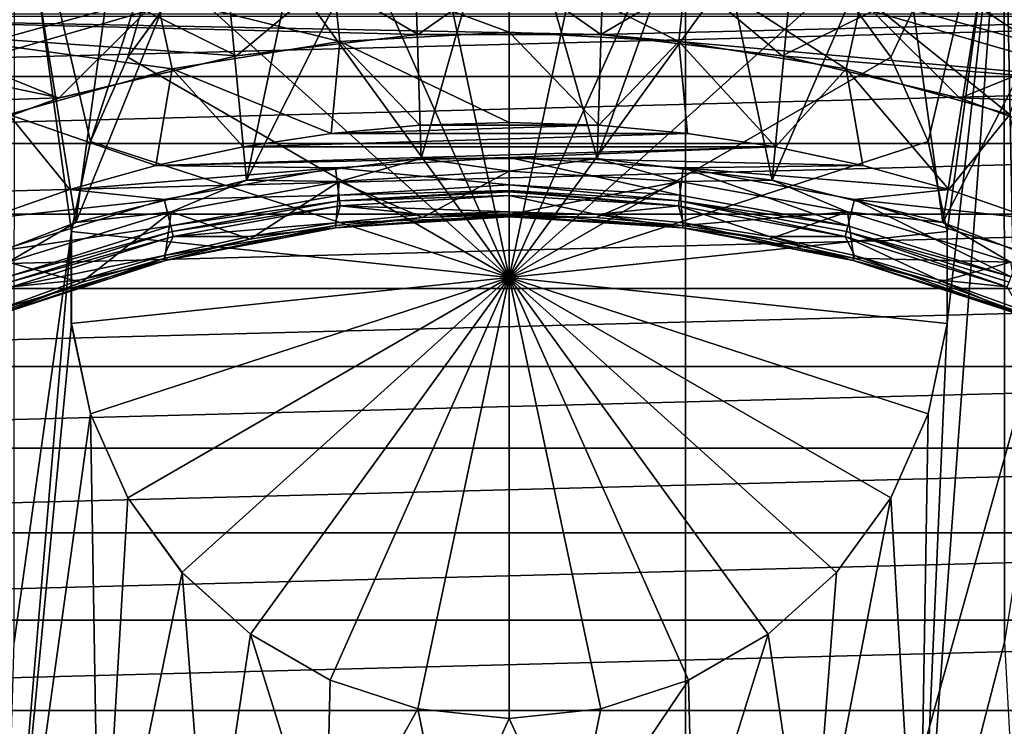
# Model space of a CAD drawing. Header units: millimetres. Extents: x -108 to 102, y -42 to 80.
# Tile 523 of 539: x 48.94 to 60.12, y 44.42 to 52.44. Entities that reach past the tile are written whole.
import ezdxf

# ---------------------------------------------------------------- set-up
doc = ezdxf.new("R2010")
doc.units = ezdxf.units.MM
doc.header["$LTSCALE"] = 81.481481
for name, color, linetype in [('21', 7, 'CONTINUOUS'), ('2692', 7, 'CONTINUOUS'), ('2693', 7, 'CONTINUOUS'), ('2694', 7, 'CONTINUOUS'), ('2698', 7, 'CONTINUOUS'), ('2699', 7, 'CONTINUOUS'), ('2700', 7, 'CONTINUOUS'), ('2701', 7, 'CONTINUOUS'), ('2702', 7, 'CONTINUOUS'), ('2703', 7, 'CONTINUOUS'), ('2704', 7, 'CONTINUOUS'), ('2705', 7, 'CONTINUOUS'), ('2706', 7, 'CONTINUOUS'), ('2707', 7, 'CONTINUOUS'), ('2708', 7, 'CONTINUOUS'), ('2709', 7, 'CONTINUOUS'), ('2711', 7, 'CONTINUOUS'), ('2712', 7, 'CONTINUOUS'), ('2713', 7, 'CONTINUOUS'), ('2714', 7, 'CONTINUOUS'), ('2715', 7, 'CONTINUOUS'), ('2716', 7, 'CONTINUOUS'), ('2718', 7, 'CONTINUOUS'), ('2720', 7, 'CONTINUOUS'), ('2721', 7, 'CONTINUOUS'), ('2773', 7, 'CONTINUOUS'), ('2779', 7, 'CONTINUOUS'), ('2780', 7, 'CONTINUOUS'), ('2782', 7, 'CONTINUOUS'), ('2784', 7, 'CONTINUOUS'), ('35', 7, 'CONTINUOUS'), ('36', 7, 'CONTINUOUS'), ('37', 7, 'CONTINUOUS'), ('38', 7, 'CONTINUOUS'), ('5', 7, 'CONTINUOUS')]:
    doc.layers.add(name, color=color, linetype=linetype)

msp = doc.modelspace()

# ---------------------------------------------------------------- linework, layer by layer
at = {"layer": '21', "color": 7, "linetype": 'CONTINUOUS', "true_color": 0x96918c}
for points in [[(48.883, 54.735, 115.05), (51.102, 55.223, 115.05), (49.745, 51.058, 115.05), (48.883, 54.735, 115.05)], [(49.745, 51.058, 115.05), (51.102, 55.223, 115.05), (50.17, 52.013, 115.05), (49.745, 51.058, 115.05)], [(50.17, 52.013, 115.05), (51.102, 55.223, 115.05), (50.785, 52.859, 115.05), (50.17, 52.013, 115.05)], [(48.883, 54.735, 115.05), (49.528, 50.036, 115.05), (48.877, 45.377, 115.05), (48.883, 54.735, 115.05)], [(49.528, 50.036, 115.05), (48.883, 54.735, 115.05), (49.745, 51.058, 115.05), (49.528, 50.036, 115.05)], [(58.215, 52.859, 115.05), (60.117, 54.735, 115.05), (58.83, 52.013, 115.05), (58.215, 52.859, 115.05)], [(58.83, 52.013, 115.05), (60.117, 54.735, 115.05), (59.255, 51.058, 115.05), (58.83, 52.013, 115.05)], [(60.117, 54.735, 115.05), (60.123, 45.377, 115.05), (59.149, 41.615, 115.05), (60.117, 54.735, 115.05)], [(59.472, 48.99, 115.05), (60.117, 54.735, 115.05), (59.149, 41.615, 115.05), (59.472, 48.99, 115.05)], [(59.255, 51.058, 115.05), (60.117, 54.735, 115.05), (59.472, 50.036, 115.05), (59.255, 51.058, 115.05)], [(59.472, 50.036, 115.05), (60.117, 54.735, 115.05), (59.472, 48.99, 115.05), (59.472, 50.036, 115.05)], [(60.117, 54.735, 115.05), (62.273, 54.009, 115.05), (60.286, 46.409, 115.05), (60.117, 54.735, 115.05)], [(60.123, 45.377, 115.05), (60.117, 54.735, 115.05), (60.286, 46.409, 115.05), (60.123, 45.377, 115.05)], [(49.528, 50.036, 115.05), (49.528, 48.99, 115.05), (48.743, 40.753, 115.05), (49.528, 50.036, 115.05)], [(48.877, 45.377, 115.05), (49.528, 50.036, 115.05), (48.743, 40.753, 115.05), (48.877, 45.377, 115.05)], [(49.528, 48.99, 115.05), (49.745, 47.968, 115.05), (48.743, 40.753, 115.05), (49.528, 48.99, 115.05)], [(59.255, 47.968, 115.05), (59.472, 48.99, 115.05), (59.149, 41.615, 115.05), (59.255, 47.968, 115.05)], [(48.743, 40.753, 115.05), (49.745, 47.968, 115.05), (49.851, 41.615, 115.05), (48.743, 40.753, 115.05)], [(49.745, 47.968, 115.05), (50.17, 47.013, 115.05), (49.851, 41.615, 115.05), (49.745, 47.968, 115.05)], [(58.83, 47.013, 115.05), (59.255, 47.968, 115.05), (59.149, 41.615, 115.05), (58.83, 47.013, 115.05)], [(50.17, 47.013, 115.05), (50.785, 46.167, 115.05), (49.851, 41.615, 115.05), (50.17, 47.013, 115.05)], [(58.215, 46.167, 115.05), (58.83, 47.013, 115.05), (57.915, 42.284, 115.05), (58.215, 46.167, 115.05)], [(57.915, 42.284, 115.05), (58.83, 47.013, 115.05), (59.149, 41.615, 115.05), (57.915, 42.284, 115.05)], [(49.851, 41.615, 115.05), (50.785, 46.167, 115.05), (51.085, 42.284, 115.05), (49.851, 41.615, 115.05)], [(50.785, 46.167, 115.05), (51.562, 45.468, 115.05), (51.085, 42.284, 115.05), (50.785, 46.167, 115.05)], [(57.438, 45.468, 115.05), (58.215, 46.167, 115.05), (57.915, 42.284, 115.05), (57.438, 45.468, 115.05)], [(51.085, 42.284, 115.05), (51.562, 45.468, 115.05), (52.413, 42.74, 115.05), (51.085, 42.284, 115.05)], [(51.562, 45.468, 115.05), (52.467, 44.945, 115.05), (52.413, 42.74, 115.05), (51.562, 45.468, 115.05)], [(56.533, 44.945, 115.05), (57.438, 45.468, 115.05), (56.587, 42.74, 115.05), (56.533, 44.945, 115.05)], [(56.587, 42.74, 115.05), (57.438, 45.468, 115.05), (57.915, 42.284, 115.05), (56.587, 42.74, 115.05)], [(60.123, 45.377, 115.05), (60.178, 44.333, 115.05), (59.149, 41.615, 115.05), (60.123, 45.377, 115.05)], [(52.467, 44.945, 115.05), (53.461, 44.622, 115.05), (52.413, 42.74, 115.05), (52.467, 44.945, 115.05)], [(55.539, 44.622, 115.05), (56.533, 44.945, 115.05), (55.202, 42.971, 115.05), (55.539, 44.622, 115.05)], [(55.202, 42.971, 115.05), (56.533, 44.945, 115.05), (56.587, 42.74, 115.05), (55.202, 42.971, 115.05)], [(52.413, 42.74, 115.05), (53.461, 44.622, 115.05), (53.798, 42.971, 115.05), (52.413, 42.74, 115.05)], [(53.461, 44.622, 115.05), (54.5, 44.513, 115.05), (53.798, 42.971, 115.05), (53.461, 44.622, 115.05)], [(54.5, 44.513, 115.05), (55.539, 44.622, 115.05), (55.202, 42.971, 115.05), (54.5, 44.513, 115.05)], [(53.798, 42.971, 115.05), (54.5, 44.513, 115.05), (55.202, 42.971, 115.05), (53.798, 42.971, 115.05)]]:
    msp.add_3dface(points, dxfattribs=at)
at = {"layer": '2692', "color": 7, "linetype": 'CONTINUOUS'}
for points in [[(58.509, 52.713, 102.839), (60.455, 52.173, 102.839), (58.653, 53.367, 100.863), (58.509, 52.713, 102.839)], [(58.653, 53.367, 100.863), (60.455, 52.173, 102.839), (60.668, 52.807, 100.863), (58.653, 53.367, 100.863)], [(54.5, 52.296, 104.743), (56.424, 52.192, 104.743), (54.5, 53.149, 102.839), (54.5, 52.296, 104.743)], [(54.5, 53.149, 102.839), (56.424, 52.192, 104.743), (56.516, 53.04, 102.839), (54.5, 53.149, 102.839)], [(56.424, 52.192, 104.743), (58.326, 51.88, 104.743), (56.516, 53.04, 102.839), (56.424, 52.192, 104.743)], [(56.516, 53.04, 102.839), (58.326, 51.88, 104.743), (58.509, 52.713, 102.839), (56.516, 53.04, 102.839)], [(58.326, 51.88, 104.743), (60.182, 51.364, 104.743), (58.509, 52.713, 102.839), (58.326, 51.88, 104.743)], [(58.509, 52.713, 102.839), (60.182, 51.364, 104.743), (60.455, 52.173, 102.839), (58.509, 52.713, 102.839)], [(54.5, 51.271, 106.55), (55.516, 51.24, 106.55), (54.5, 52.296, 104.743), (54.5, 51.271, 106.55)], [(54.5, 52.296, 104.743), (55.516, 51.24, 106.55), (56.424, 52.192, 104.743), (54.5, 52.296, 104.743)], [(55.516, 51.24, 106.55), (56.523, 51.148, 106.55), (56.424, 52.192, 104.743), (55.516, 51.24, 106.55)], [(56.523, 51.148, 106.55), (57.522, 50.996, 106.55), (56.424, 52.192, 104.743), (56.523, 51.148, 106.55)], [(56.424, 52.192, 104.743), (57.522, 50.996, 106.55), (58.326, 51.88, 104.743), (56.424, 52.192, 104.743)], [(57.522, 50.996, 106.55), (58.514, 50.783, 106.55), (58.326, 51.88, 104.743), (57.522, 50.996, 106.55)], [(58.514, 50.783, 106.55), (59.489, 50.511, 106.55), (58.326, 51.88, 104.743), (58.514, 50.783, 106.55)], [(58.326, 51.88, 104.743), (59.489, 50.511, 106.55), (60.182, 51.364, 104.743), (58.326, 51.88, 104.743)], [(59.489, 50.511, 106.55), (60.447, 50.18, 106.55), (60.182, 51.364, 104.743), (59.489, 50.511, 106.55)]]:
    msp.add_3dface(points, dxfattribs=at)
at = {"layer": '2693', "color": 7, "linetype": 'CONTINUOUS'}
for points in [[(54.5, 52.296, 104.743), (54.5, 53.149, 102.839), (52.484, 53.04, 102.839), (54.5, 52.296, 104.743)], [(50.491, 52.713, 102.839), (52.576, 52.192, 104.743), (52.484, 53.04, 102.839), (50.491, 52.713, 102.839)], [(52.576, 52.192, 104.743), (54.5, 52.296, 104.743), (52.484, 53.04, 102.839), (52.576, 52.192, 104.743)], [(48.545, 52.173, 102.839), (50.491, 52.713, 102.839), (48.332, 52.807, 100.863), (48.545, 52.173, 102.839)], [(48.545, 52.173, 102.839), (50.674, 51.88, 104.743), (50.491, 52.713, 102.839), (48.545, 52.173, 102.839)], [(50.674, 51.88, 104.743), (52.576, 52.192, 104.743), (50.491, 52.713, 102.839), (50.674, 51.88, 104.743)], [(54.5, 51.271, 106.55), (54.5, 52.296, 104.743), (52.576, 52.192, 104.743), (54.5, 51.271, 106.55)], [(48.818, 51.364, 104.743), (50.674, 51.88, 104.743), (48.545, 52.173, 102.839), (48.818, 51.364, 104.743)], [(50.674, 51.88, 104.743), (52.477, 51.148, 106.55), (52.576, 52.192, 104.743), (50.674, 51.88, 104.743)], [(52.477, 51.148, 106.55), (53.484, 51.24, 106.55), (52.576, 52.192, 104.743), (52.477, 51.148, 106.55)], [(53.484, 51.24, 106.55), (54.5, 51.271, 106.55), (52.576, 52.192, 104.743), (53.484, 51.24, 106.55)], [(48.818, 51.364, 104.743), (50.486, 50.783, 106.55), (50.674, 51.88, 104.743), (48.818, 51.364, 104.743)], [(50.486, 50.783, 106.55), (51.478, 50.996, 106.55), (50.674, 51.88, 104.743), (50.486, 50.783, 106.55)], [(51.478, 50.996, 106.55), (52.477, 51.148, 106.55), (50.674, 51.88, 104.743), (51.478, 50.996, 106.55)], [(48.553, 50.18, 106.55), (49.511, 50.511, 106.55), (48.818, 51.364, 104.743), (48.553, 50.18, 106.55)], [(49.511, 50.511, 106.55), (50.486, 50.783, 106.55), (48.818, 51.364, 104.743), (49.511, 50.511, 106.55)]]:
    msp.add_3dface(points, dxfattribs=at)
at = {"layer": '2694', "color": 7, "linetype": 'CONTINUOUS'}
for points in [[(53.501, 50.862, 96.55), (51.517, 50.619, 96.55), (53.391, 54.351, 96.55), (53.501, 50.862, 96.55)], [(53.391, 54.351, 96.55), (51.517, 50.619, 96.55), (52.283, 54.258, 96.55), (53.391, 54.351, 96.55)], [(54.5, 54.382, 96.55), (53.501, 50.862, 96.55), (53.391, 54.351, 96.55), (54.5, 54.382, 96.55)], [(55.499, 50.862, 96.55), (53.501, 50.862, 96.55), (54.5, 54.382, 96.55), (55.499, 50.862, 96.55)], [(55.609, 54.351, 96.55), (55.499, 50.862, 96.55), (54.5, 54.382, 96.55), (55.609, 54.351, 96.55)], [(56.717, 54.258, 96.55), (55.499, 50.862, 96.55), (55.609, 54.351, 96.55), (56.717, 54.258, 96.55)], [(52.283, 54.258, 96.55), (51.517, 50.619, 96.55), (51.185, 54.104, 96.55), (52.283, 54.258, 96.55)], [(57.483, 50.619, 96.55), (55.499, 50.862, 96.55), (56.717, 54.258, 96.55), (57.483, 50.619, 96.55)], [(57.815, 54.104, 96.55), (57.483, 50.619, 96.55), (56.717, 54.258, 96.55), (57.815, 54.104, 96.55)], [(51.517, 50.619, 96.55), (49.578, 50.136, 96.55), (51.185, 54.104, 96.55), (51.517, 50.619, 96.55)], [(51.185, 54.104, 96.55), (49.578, 50.136, 96.55), (50.095, 53.888, 96.55), (51.185, 54.104, 96.55)], [(58.905, 53.888, 96.55), (57.483, 50.619, 96.55), (57.815, 54.104, 96.55), (58.905, 53.888, 96.55)], [(50.095, 53.888, 96.55), (49.578, 50.136, 96.55), (49.02, 53.612, 96.55), (50.095, 53.888, 96.55)], [(59.422, 50.136, 96.55), (57.483, 50.619, 96.55), (58.905, 53.888, 96.55), (59.422, 50.136, 96.55)], [(59.98, 53.612, 96.55), (59.422, 50.136, 96.55), (58.905, 53.888, 96.55), (59.98, 53.612, 96.55)], [(49.578, 50.136, 96.55), (47.711, 49.421, 96.55), (49.02, 53.612, 96.55), (49.578, 50.136, 96.55)], [(49.02, 53.612, 96.55), (47.711, 49.421, 96.55), (47.962, 53.276, 96.55), (49.02, 53.612, 96.55)], [(61.038, 53.276, 96.55), (59.422, 50.136, 96.55), (59.98, 53.612, 96.55), (61.038, 53.276, 96.55)], [(61.289, 49.421, 96.55), (59.422, 50.136, 96.55), (61.038, 53.276, 96.55), (61.289, 49.421, 96.55)]]:
    msp.add_3dface(points, dxfattribs=at)
at = {"layer": '2698', "color": 7, "linetype": 'CONTINUOUS'}
for points in [[(54.5, 50.259, 102.309), (55.489, 50.227, 102.309), (54.5, 50.443, 102.493), (54.5, 50.259, 102.309)], [(54.5, 50.443, 102.493), (55.489, 50.227, 102.309), (56.422, 50.327, 102.493), (54.5, 50.443, 102.493)], [(55.489, 50.227, 102.309), (56.475, 50.134, 102.309), (56.422, 50.327, 102.493), (55.489, 50.227, 102.309)], [(56.475, 50.134, 102.309), (57.453, 49.979, 102.309), (56.422, 50.327, 102.493), (56.475, 50.134, 102.309)], [(56.422, 50.327, 102.493), (57.453, 49.979, 102.309), (58.315, 49.98, 102.493), (56.422, 50.327, 102.493)], [(57.453, 49.979, 102.309), (58.419, 49.763, 102.309), (58.315, 49.98, 102.493), (57.453, 49.979, 102.309)], [(58.419, 49.763, 102.309), (59.37, 49.487, 102.309), (58.315, 49.98, 102.493), (58.419, 49.763, 102.309)], [(58.315, 49.98, 102.493), (59.37, 49.487, 102.309), (60.153, 49.407, 102.493), (58.315, 49.98, 102.493)], [(59.37, 49.487, 102.309), (60.301, 49.152, 102.309), (60.153, 49.407, 102.493), (59.37, 49.487, 102.309)]]:
    msp.add_3dface(points, dxfattribs=at)
at = {"layer": '2699', "color": 7, "linetype": 'CONTINUOUS'}
for points in [[(54.5, 50.259, 102.309), (54.5, 50.443, 102.493), (52.578, 50.327, 102.493), (54.5, 50.259, 102.309)], [(52.578, 50.327, 102.493), (50.685, 49.98, 102.493), (52.525, 50.134, 102.309), (52.578, 50.327, 102.493)], [(53.511, 50.227, 102.309), (52.578, 50.327, 102.493), (52.525, 50.134, 102.309), (53.511, 50.227, 102.309)], [(54.5, 50.259, 102.309), (52.578, 50.327, 102.493), (53.511, 50.227, 102.309), (54.5, 50.259, 102.309)], [(52.525, 50.134, 102.309), (50.685, 49.98, 102.493), (51.547, 49.979, 102.309), (52.525, 50.134, 102.309)], [(50.685, 49.98, 102.493), (48.847, 49.407, 102.493), (50.581, 49.763, 102.309), (50.685, 49.98, 102.493)], [(51.547, 49.979, 102.309), (50.685, 49.98, 102.493), (50.581, 49.763, 102.309), (51.547, 49.979, 102.309)], [(50.581, 49.763, 102.309), (48.847, 49.407, 102.493), (49.63, 49.487, 102.309), (50.581, 49.763, 102.309)], [(49.63, 49.487, 102.309), (48.847, 49.407, 102.493), (48.699, 49.152, 102.309), (49.63, 49.487, 102.309)]]:
    msp.add_3dface(points, dxfattribs=at)
at = {"layer": '2700', "color": 7, "linetype": 'CONTINUOUS'}
for points in [[(54.5, 50.501, 102.631), (54.5, 50.565, 106.25), (52.564, 50.447, 106.25), (54.5, 50.501, 102.631)], [(50.656, 50.098, 106.25), (52.571, 50.385, 102.631), (52.564, 50.447, 106.25), (50.656, 50.098, 106.25)], [(52.571, 50.385, 102.631), (54.5, 50.501, 102.631), (52.564, 50.447, 106.25), (52.571, 50.385, 102.631)], [(50.671, 50.036, 102.631), (52.571, 50.385, 102.631), (50.656, 50.098, 106.25), (50.671, 50.036, 102.631)], [(48.804, 49.521, 106.25), (50.671, 50.036, 102.631), (50.656, 50.098, 106.25), (48.804, 49.521, 106.25)], [(48.826, 49.462, 102.631), (50.671, 50.036, 102.631), (48.804, 49.521, 106.25), (48.826, 49.462, 102.631)]]:
    msp.add_3dface(points, dxfattribs=at)
at = {"layer": '2701', "color": 7, "linetype": 'CONTINUOUS'}
for points in [[(54.5, 50.501, 102.631), (56.429, 50.385, 102.631), (54.5, 50.565, 106.25), (54.5, 50.501, 102.631)], [(54.5, 50.565, 106.25), (56.429, 50.385, 102.631), (56.436, 50.447, 106.25), (54.5, 50.565, 106.25)], [(56.436, 50.447, 106.25), (56.429, 50.385, 102.631), (58.344, 50.098, 106.25), (56.436, 50.447, 106.25)], [(56.429, 50.385, 102.631), (58.329, 50.036, 102.631), (58.344, 50.098, 106.25), (56.429, 50.385, 102.631)], [(58.344, 50.098, 106.25), (58.329, 50.036, 102.631), (60.196, 49.521, 106.25), (58.344, 50.098, 106.25)], [(58.329, 50.036, 102.631), (60.174, 49.462, 102.631), (60.196, 49.521, 106.25), (58.329, 50.036, 102.631)]]:
    msp.add_3dface(points, dxfattribs=at)
at = {"layer": '2702', "color": 7, "linetype": 'CONTINUOUS'}
for points in [[(56.422, 50.327, 102.493), (56.429, 50.385, 102.631), (54.5, 50.501, 102.631), (56.422, 50.327, 102.493)], [(56.422, 50.327, 102.493), (54.5, 50.501, 102.631), (54.5, 50.486, 102.556), (56.422, 50.327, 102.493)], [(54.5, 50.443, 102.493), (56.422, 50.327, 102.493), (54.5, 50.486, 102.556), (54.5, 50.443, 102.493)], [(56.422, 50.327, 102.493), (58.315, 49.98, 102.493), (56.429, 50.385, 102.631), (56.422, 50.327, 102.493)], [(58.315, 49.98, 102.493), (58.329, 50.036, 102.631), (56.429, 50.385, 102.631), (58.315, 49.98, 102.493)], [(58.315, 49.98, 102.493), (60.153, 49.407, 102.493), (58.329, 50.036, 102.631), (58.315, 49.98, 102.493)], [(60.153, 49.407, 102.493), (60.174, 49.462, 102.631), (58.329, 50.036, 102.631), (60.153, 49.407, 102.493)]]:
    msp.add_3dface(points, dxfattribs=at)
at = {"layer": '2703', "color": 7, "linetype": 'CONTINUOUS'}
for points in [[(54.5, 50.501, 102.631), (52.571, 50.385, 102.631), (54.5, 50.486, 102.556), (54.5, 50.501, 102.631)], [(52.571, 50.385, 102.631), (54.5, 50.443, 102.493), (54.5, 50.486, 102.556), (52.571, 50.385, 102.631)], [(52.578, 50.327, 102.493), (54.5, 50.443, 102.493), (52.571, 50.385, 102.631), (52.578, 50.327, 102.493)], [(52.578, 50.327, 102.493), (52.571, 50.385, 102.631), (50.671, 50.036, 102.631), (52.578, 50.327, 102.493)], [(50.685, 49.98, 102.493), (52.578, 50.327, 102.493), (50.671, 50.036, 102.631), (50.685, 49.98, 102.493)], [(50.685, 49.98, 102.493), (50.671, 50.036, 102.631), (48.826, 49.462, 102.631), (50.685, 49.98, 102.493)], [(48.847, 49.407, 102.493), (50.685, 49.98, 102.493), (48.826, 49.462, 102.631), (48.847, 49.407, 102.493)]]:
    msp.add_3dface(points, dxfattribs=at)
at = {"layer": '2704', "color": 7, "linetype": 'CONTINUOUS'}
for points in [[(54.5, 50.227, 97.504), (54.5, 50.72, 96.65), (56.433, 50.604, 96.65), (54.5, 50.227, 97.504)], [(55.487, 50.196, 97.504), (54.5, 50.227, 97.504), (56.433, 50.604, 96.65), (55.487, 50.196, 97.504)], [(56.471, 50.103, 97.504), (55.487, 50.196, 97.504), (56.433, 50.604, 96.65), (56.471, 50.103, 97.504)], [(58.339, 50.259, 96.65), (56.471, 50.103, 97.504), (56.433, 50.604, 96.65), (58.339, 50.259, 96.65)], [(57.447, 49.948, 97.504), (56.471, 50.103, 97.504), (58.339, 50.259, 96.65), (57.447, 49.948, 97.504)], [(58.411, 49.733, 97.504), (57.447, 49.948, 97.504), (58.339, 50.259, 96.65), (58.411, 49.733, 97.504)], [(60.19, 49.689, 96.65), (58.411, 49.733, 97.504), (58.339, 50.259, 96.65), (60.19, 49.689, 96.65)], [(59.36, 49.457, 97.504), (58.411, 49.733, 97.504), (60.19, 49.689, 96.65), (59.36, 49.457, 97.504)], [(60.289, 49.122, 97.504), (59.36, 49.457, 97.504), (60.19, 49.689, 96.65), (60.289, 49.122, 97.504)]]:
    msp.add_3dface(points, dxfattribs=at)
at = {"layer": '2705', "color": 7, "linetype": 'CONTINUOUS'}
for points in [[(54.5, 50.72, 96.65), (53.513, 50.196, 97.504), (52.567, 50.604, 96.65), (54.5, 50.72, 96.65)], [(54.5, 50.72, 96.65), (54.5, 50.227, 97.504), (53.513, 50.196, 97.504), (54.5, 50.72, 96.65)], [(52.567, 50.604, 96.65), (51.553, 49.948, 97.504), (50.661, 50.259, 96.65), (52.567, 50.604, 96.65)], [(52.529, 50.103, 97.504), (51.553, 49.948, 97.504), (52.567, 50.604, 96.65), (52.529, 50.103, 97.504)], [(53.513, 50.196, 97.504), (52.529, 50.103, 97.504), (52.567, 50.604, 96.65), (53.513, 50.196, 97.504)], [(50.661, 50.259, 96.65), (49.64, 49.457, 97.504), (48.81, 49.689, 96.65), (50.661, 50.259, 96.65)], [(50.589, 49.733, 97.504), (49.64, 49.457, 97.504), (50.661, 50.259, 96.65), (50.589, 49.733, 97.504)], [(51.553, 49.948, 97.504), (50.589, 49.733, 97.504), (50.661, 50.259, 96.65), (51.553, 49.948, 97.504)], [(49.64, 49.457, 97.504), (48.711, 49.122, 97.504), (48.81, 49.689, 96.65), (49.64, 49.457, 97.504)]]:
    msp.add_3dface(points, dxfattribs=at)
at = {"layer": '2706', "color": 7, "linetype": 'CONTINUOUS'}
for points in [[(51.517, 50.619, 96.55), (53.501, 50.862, 96.55), (52.567, 50.604, 96.65), (51.517, 50.619, 96.55)], [(53.501, 50.862, 96.55), (54.5, 50.72, 96.65), (52.567, 50.604, 96.65), (53.501, 50.862, 96.55)], [(53.501, 50.862, 96.55), (55.499, 50.862, 96.55), (54.5, 50.72, 96.65), (53.501, 50.862, 96.55)], [(54.5, 50.72, 96.65), (55.499, 50.862, 96.55), (56.433, 50.604, 96.65), (54.5, 50.72, 96.65)], [(55.499, 50.862, 96.55), (57.483, 50.619, 96.55), (56.433, 50.604, 96.65), (55.499, 50.862, 96.55)], [(49.578, 50.136, 96.55), (51.517, 50.619, 96.55), (50.661, 50.259, 96.65), (49.578, 50.136, 96.55)], [(51.517, 50.619, 96.55), (52.567, 50.604, 96.65), (50.661, 50.259, 96.65), (51.517, 50.619, 96.55)], [(57.483, 50.619, 96.55), (58.339, 50.259, 96.65), (56.433, 50.604, 96.65), (57.483, 50.619, 96.55)], [(57.483, 50.619, 96.55), (59.422, 50.136, 96.55), (58.339, 50.259, 96.65), (57.483, 50.619, 96.55)], [(49.578, 50.136, 96.55), (50.661, 50.259, 96.65), (48.81, 49.689, 96.65), (49.578, 50.136, 96.55)], [(59.422, 50.136, 96.55), (60.19, 49.689, 96.65), (58.339, 50.259, 96.65), (59.422, 50.136, 96.55)], [(47.711, 49.421, 96.55), (49.578, 50.136, 96.55), (48.81, 49.689, 96.65), (47.711, 49.421, 96.55)], [(59.422, 50.136, 96.55), (61.289, 49.421, 96.55), (60.19, 49.689, 96.65), (59.422, 50.136, 96.55)]]:
    msp.add_3dface(points, dxfattribs=at)
at = {"layer": '2707', "color": 7, "linetype": 'CONTINUOUS'}
for points in [[(56.523, 51.148, 106.55), (55.516, 51.24, 106.55), (52.477, 51.148, 106.55), (56.523, 51.148, 106.55)], [(55.516, 51.24, 106.55), (53.484, 51.24, 106.55), (52.477, 51.148, 106.55), (55.516, 51.24, 106.55)], [(55.516, 51.24, 106.55), (54.5, 51.271, 106.55), (53.484, 51.24, 106.55), (55.516, 51.24, 106.55)], [(57.522, 50.996, 106.55), (56.523, 51.148, 106.55), (51.478, 50.996, 106.55), (57.522, 50.996, 106.55)], [(56.523, 51.148, 106.55), (52.477, 51.148, 106.55), (51.478, 50.996, 106.55), (56.523, 51.148, 106.55)], [(57.522, 50.996, 106.55), (51.478, 50.996, 106.55), (50.486, 50.783, 106.55), (57.522, 50.996, 106.55)], [(57.522, 50.996, 106.55), (50.486, 50.783, 106.55), (54.5, 50.875, 106.55), (57.522, 50.996, 106.55)], [(58.514, 50.783, 106.55), (57.522, 50.996, 106.55), (54.5, 50.875, 106.55), (58.514, 50.783, 106.55)], [(54.5, 50.875, 106.55), (50.486, 50.783, 106.55), (52.525, 50.756, 106.55), (54.5, 50.875, 106.55)], [(56.475, 50.756, 106.55), (58.514, 50.783, 106.55), (54.5, 50.875, 106.55), (56.475, 50.756, 106.55)], [(50.486, 50.783, 106.55), (49.511, 50.511, 106.55), (52.525, 50.756, 106.55), (50.486, 50.783, 106.55)], [(52.525, 50.756, 106.55), (49.511, 50.511, 106.55), (50.581, 50.399, 106.55), (52.525, 50.756, 106.55)], [(59.489, 50.511, 106.55), (58.514, 50.783, 106.55), (56.475, 50.756, 106.55), (59.489, 50.511, 106.55)], [(58.419, 50.399, 106.55), (59.489, 50.511, 106.55), (56.475, 50.756, 106.55), (58.419, 50.399, 106.55)], [(49.511, 50.511, 106.55), (48.553, 50.18, 106.55), (50.581, 50.399, 106.55), (49.511, 50.511, 106.55)], [(60.447, 50.18, 106.55), (59.489, 50.511, 106.55), (58.419, 50.399, 106.55), (60.447, 50.18, 106.55)], [(50.581, 50.399, 106.55), (48.553, 50.18, 106.55), (48.693, 49.811, 106.55), (50.581, 50.399, 106.55)], [(60.307, 49.811, 106.55), (60.447, 50.18, 106.55), (58.419, 50.399, 106.55), (60.307, 49.811, 106.55)]]:
    msp.add_3dface(points, dxfattribs=at)
at = {"layer": '2708', "color": 7, "linetype": 'CONTINUOUS'}
for points in [[(54.5, 50.565, 106.25), (54.5, 50.875, 106.55), (52.525, 50.756, 106.55), (54.5, 50.565, 106.25)], [(52.564, 50.447, 106.25), (52.525, 50.756, 106.55), (50.581, 50.399, 106.55), (52.564, 50.447, 106.25)], [(52.564, 50.447, 106.25), (54.5, 50.565, 106.25), (52.525, 50.756, 106.55), (52.564, 50.447, 106.25)], [(50.656, 50.098, 106.25), (52.564, 50.447, 106.25), (50.581, 50.399, 106.55), (50.656, 50.098, 106.25)], [(50.656, 50.098, 106.25), (50.581, 50.399, 106.55), (48.693, 49.811, 106.55), (50.656, 50.098, 106.25)], [(48.804, 49.521, 106.25), (50.656, 50.098, 106.25), (48.693, 49.811, 106.55), (48.804, 49.521, 106.25)]]:
    msp.add_3dface(points, dxfattribs=at)
at = {"layer": '2709', "color": 7, "linetype": 'CONTINUOUS'}
for points in [[(54.5, 50.565, 106.25), (56.436, 50.447, 106.25), (54.5, 50.875, 106.55), (54.5, 50.565, 106.25)], [(56.436, 50.447, 106.25), (56.475, 50.756, 106.55), (54.5, 50.875, 106.55), (56.436, 50.447, 106.25)], [(56.436, 50.447, 106.25), (58.344, 50.098, 106.25), (56.475, 50.756, 106.55), (56.436, 50.447, 106.25)], [(58.344, 50.098, 106.25), (58.419, 50.399, 106.55), (56.475, 50.756, 106.55), (58.344, 50.098, 106.25)], [(58.344, 50.098, 106.25), (60.196, 49.521, 106.25), (58.419, 50.399, 106.55), (58.344, 50.098, 106.25)], [(60.196, 49.521, 106.25), (60.307, 49.811, 106.55), (58.419, 50.399, 106.55), (60.196, 49.521, 106.25)]]:
    msp.add_3dface(points, dxfattribs=at)
at = {"layer": '2711', "color": 7, "linetype": 'CONTINUOUS'}
for points in [[(54.5, 50.2, 102.167), (54.5, 50.2, 97.604), (56.468, 50.076, 97.604), (54.5, 50.2, 102.167)], [(56.468, 50.076, 102.167), (54.5, 50.2, 102.167), (56.468, 50.076, 97.604), (56.468, 50.076, 102.167)], [(58.404, 49.707, 102.167), (56.468, 50.076, 102.167), (58.404, 49.707, 97.604), (58.404, 49.707, 102.167)], [(58.404, 49.707, 97.604), (56.468, 50.076, 102.167), (56.468, 50.076, 97.604), (58.404, 49.707, 97.604)], [(60.28, 49.097, 102.167), (58.404, 49.707, 102.167), (60.28, 49.097, 97.604), (60.28, 49.097, 102.167)], [(60.28, 49.097, 97.604), (58.404, 49.707, 102.167), (58.404, 49.707, 97.604), (60.28, 49.097, 97.604)]]:
    msp.add_3dface(points, dxfattribs=at)
at = {"layer": '2712', "color": 7, "linetype": 'CONTINUOUS'}
for points in [[(54.5, 50.2, 97.604), (54.5, 50.2, 102.167), (52.532, 50.076, 102.167), (54.5, 50.2, 97.604)], [(54.5, 50.2, 97.604), (52.532, 50.076, 102.167), (52.532, 50.076, 97.604), (54.5, 50.2, 97.604)], [(52.532, 50.076, 102.167), (50.596, 49.707, 102.167), (52.532, 50.076, 97.604), (52.532, 50.076, 102.167)], [(52.532, 50.076, 97.604), (50.596, 49.707, 102.167), (50.596, 49.707, 97.604), (52.532, 50.076, 97.604)], [(50.596, 49.707, 102.167), (48.72, 49.097, 102.167), (50.596, 49.707, 97.604), (50.596, 49.707, 102.167)], [(50.596, 49.707, 97.604), (48.72, 49.097, 102.167), (48.72, 49.097, 97.604), (50.596, 49.707, 97.604)]]:
    msp.add_3dface(points, dxfattribs=at)
at = {"layer": '2713', "color": 7, "linetype": 'CONTINUOUS'}
for points in [[(54.5, 50.227, 97.504), (55.487, 50.196, 97.504), (54.5, 50.207, 97.552), (54.5, 50.227, 97.504)], [(55.487, 50.196, 97.504), (54.5, 50.2, 97.604), (54.5, 50.207, 97.552), (55.487, 50.196, 97.504)], [(55.487, 50.196, 97.504), (56.471, 50.103, 97.504), (54.5, 50.2, 97.604), (55.487, 50.196, 97.504)], [(54.5, 50.2, 97.604), (56.471, 50.103, 97.504), (56.468, 50.076, 97.604), (54.5, 50.2, 97.604)], [(56.471, 50.103, 97.504), (57.447, 49.948, 97.504), (56.468, 50.076, 97.604), (56.471, 50.103, 97.504)], [(57.447, 49.948, 97.504), (58.411, 49.733, 97.504), (56.468, 50.076, 97.604), (57.447, 49.948, 97.504)], [(58.411, 49.733, 97.504), (58.404, 49.707, 97.604), (56.468, 50.076, 97.604), (58.411, 49.733, 97.504)], [(58.411, 49.733, 97.504), (59.36, 49.457, 97.504), (58.404, 49.707, 97.604), (58.411, 49.733, 97.504)], [(59.36, 49.457, 97.504), (60.289, 49.122, 97.504), (58.404, 49.707, 97.604), (59.36, 49.457, 97.504)], [(60.289, 49.122, 97.504), (60.28, 49.097, 97.604), (58.404, 49.707, 97.604), (60.289, 49.122, 97.504)]]:
    msp.add_3dface(points, dxfattribs=at)
at = {"layer": '2714', "color": 7, "linetype": 'CONTINUOUS'}
for points in [[(52.529, 50.103, 97.504), (53.513, 50.196, 97.504), (52.532, 50.076, 97.604), (52.529, 50.103, 97.504)], [(53.513, 50.196, 97.504), (54.5, 50.227, 97.504), (52.532, 50.076, 97.604), (53.513, 50.196, 97.504)], [(52.532, 50.076, 97.604), (54.5, 50.227, 97.504), (54.5, 50.207, 97.552), (52.532, 50.076, 97.604)], [(54.5, 50.2, 97.604), (52.532, 50.076, 97.604), (54.5, 50.207, 97.552), (54.5, 50.2, 97.604)], [(51.553, 49.948, 97.504), (52.529, 50.103, 97.504), (50.596, 49.707, 97.604), (51.553, 49.948, 97.504)], [(52.529, 50.103, 97.504), (52.532, 50.076, 97.604), (50.596, 49.707, 97.604), (52.529, 50.103, 97.504)], [(50.589, 49.733, 97.504), (51.553, 49.948, 97.504), (50.596, 49.707, 97.604), (50.589, 49.733, 97.504)], [(49.64, 49.457, 97.504), (50.589, 49.733, 97.504), (48.72, 49.097, 97.604), (49.64, 49.457, 97.504)], [(50.589, 49.733, 97.504), (50.596, 49.707, 97.604), (48.72, 49.097, 97.604), (50.589, 49.733, 97.504)], [(48.711, 49.122, 97.504), (49.64, 49.457, 97.504), (48.72, 49.097, 97.604), (48.711, 49.122, 97.504)]]:
    msp.add_3dface(points, dxfattribs=at)
at = {"layer": '2715', "color": 7, "linetype": 'CONTINUOUS'}
for points in [[(56.468, 50.076, 102.167), (55.489, 50.227, 102.309), (54.5, 50.259, 102.309), (56.468, 50.076, 102.167)], [(56.468, 50.076, 102.167), (54.5, 50.259, 102.309), (54.5, 50.215, 102.244), (56.468, 50.076, 102.167)], [(54.5, 50.2, 102.167), (56.468, 50.076, 102.167), (54.5, 50.215, 102.244), (54.5, 50.2, 102.167)], [(56.468, 50.076, 102.167), (56.475, 50.134, 102.309), (55.489, 50.227, 102.309), (56.468, 50.076, 102.167)], [(56.468, 50.076, 102.167), (58.404, 49.707, 102.167), (56.475, 50.134, 102.309), (56.468, 50.076, 102.167)], [(58.404, 49.707, 102.167), (57.453, 49.979, 102.309), (56.475, 50.134, 102.309), (58.404, 49.707, 102.167)], [(58.404, 49.707, 102.167), (58.419, 49.763, 102.309), (57.453, 49.979, 102.309), (58.404, 49.707, 102.167)], [(58.404, 49.707, 102.167), (60.28, 49.097, 102.167), (58.419, 49.763, 102.309), (58.404, 49.707, 102.167)], [(60.28, 49.097, 102.167), (59.37, 49.487, 102.309), (58.419, 49.763, 102.309), (60.28, 49.097, 102.167)], [(60.28, 49.097, 102.167), (60.301, 49.152, 102.309), (59.37, 49.487, 102.309), (60.28, 49.097, 102.167)]]:
    msp.add_3dface(points, dxfattribs=at)
at = {"layer": '2716', "color": 7, "linetype": 'CONTINUOUS'}
for points in [[(54.5, 50.2, 102.167), (53.511, 50.227, 102.309), (52.525, 50.134, 102.309), (54.5, 50.2, 102.167)], [(52.532, 50.076, 102.167), (54.5, 50.2, 102.167), (52.525, 50.134, 102.309), (52.532, 50.076, 102.167)], [(54.5, 50.259, 102.309), (53.511, 50.227, 102.309), (54.5, 50.215, 102.244), (54.5, 50.259, 102.309)], [(53.511, 50.227, 102.309), (54.5, 50.2, 102.167), (54.5, 50.215, 102.244), (53.511, 50.227, 102.309)], [(52.532, 50.076, 102.167), (52.525, 50.134, 102.309), (51.547, 49.979, 102.309), (52.532, 50.076, 102.167)], [(50.596, 49.707, 102.167), (52.532, 50.076, 102.167), (50.581, 49.763, 102.309), (50.596, 49.707, 102.167)], [(52.532, 50.076, 102.167), (51.547, 49.979, 102.309), (50.581, 49.763, 102.309), (52.532, 50.076, 102.167)], [(50.596, 49.707, 102.167), (50.581, 49.763, 102.309), (49.63, 49.487, 102.309), (50.596, 49.707, 102.167)], [(48.72, 49.097, 102.167), (50.596, 49.707, 102.167), (48.699, 49.152, 102.309), (48.72, 49.097, 102.167)], [(50.596, 49.707, 102.167), (49.63, 49.487, 102.309), (48.699, 49.152, 102.309), (50.596, 49.707, 102.167)]]:
    msp.add_3dface(points, dxfattribs=at)
at = {"layer": '2718', "color": 7, "linetype": 'CONTINUOUS'}
for points in [[(56.5, 70.3, 98.25), (56.5, 34.5, 98.25), (66.5, 70.3, 98.25), (56.5, 70.3, 98.25)], [(56.5, 34.5, 98.25), (66.5, 34.5, 98.25), (66.5, 70.3, 98.25), (56.5, 34.5, 98.25)]]:
    msp.add_3dface(points, dxfattribs=at)
at = {"layer": '2720', "color": 7, "linetype": 'CONTINUOUS'}
for points in [[(56.5, 34.5, 97.25), (56.5, 70.3, 97.25), (66.5, 34.5, 97.25), (56.5, 34.5, 97.25)], [(66.5, 34.5, 97.25), (56.5, 70.3, 97.25), (66.5, 70.3, 97.25), (66.5, 34.5, 97.25)]]:
    msp.add_3dface(points, dxfattribs=at)
at = {"layer": '2721', "color": 7, "linetype": 'CONTINUOUS'}
for points in [[(56.5, 70.3, 97.25), (56.5, 34.5, 97.25), (56.5, 70.3, 98.25), (56.5, 70.3, 97.25)], [(56.5, 70.3, 98.25), (56.5, 34.5, 97.25), (56.5, 34.5, 98.25), (56.5, 70.3, 98.25)]]:
    msp.add_3dface(points, dxfattribs=at)
at = {"layer": '2773', "color": 7, "linetype": 'CONTINUOUS'}
for points in [[(49.11, 53.916, 96.55), (47.043, 53.219, 96.55), (48.377, 51.957, 96.55), (49.11, 53.916, 96.55)], [(50.376, 52.535, 96.55), (49.11, 53.916, 96.55), (48.377, 51.957, 96.55), (50.376, 52.535, 96.55)], [(60.625, 51.957, 96.55), (59.89, 53.916, 96.55), (58.625, 52.534, 96.55), (60.625, 51.957, 96.55)], [(61.957, 53.219, 96.55), (59.89, 53.916, 96.55), (60.625, 51.957, 96.55), (61.957, 53.219, 96.55)]]:
    msp.add_3dface(points, dxfattribs=at)
at = {"layer": '2779', "color": 7, "linetype": 'CONTINUOUS'}
for points in [[(51.404, 52.029, 95.85), (51.408, 52.029, 80.05), (53.464, 52.27, 95.85), (51.404, 52.029, 95.85)], [(51.408, 52.029, 80.05), (53.464, 52.27, 80.05), (53.464, 52.27, 95.85), (51.408, 52.029, 80.05)], [(53.464, 52.27, 80.05), (55.536, 52.27, 80.05), (53.464, 52.27, 95.85), (53.464, 52.27, 80.05)], [(53.464, 52.27, 95.85), (55.536, 52.27, 80.05), (55.538, 52.27, 95.85), (53.464, 52.27, 95.85)], [(55.536, 52.27, 80.05), (57.592, 52.029, 80.05), (55.538, 52.27, 95.85), (55.536, 52.27, 80.05)], [(55.538, 52.27, 95.85), (57.592, 52.029, 80.05), (57.597, 52.028, 95.85), (55.538, 52.27, 95.85)], [(49.386, 51.549, 95.85), (49.395, 51.552, 80.05), (51.404, 52.029, 95.85), (49.386, 51.549, 95.85)], [(49.395, 51.552, 80.05), (51.408, 52.029, 80.05), (51.404, 52.029, 95.85), (49.395, 51.552, 80.05)], [(57.592, 52.029, 80.05), (59.605, 51.552, 80.05), (57.597, 52.028, 95.85), (57.592, 52.029, 80.05)], [(57.597, 52.028, 95.85), (59.605, 51.552, 80.05), (59.616, 51.549, 95.85), (57.597, 52.028, 95.85)], [(47.435, 50.838, 95.85), (47.451, 50.845, 80.05), (49.386, 51.549, 95.85), (47.435, 50.838, 95.85)], [(47.451, 50.845, 80.05), (49.395, 51.552, 80.05), (49.386, 51.549, 95.85), (47.451, 50.845, 80.05)], [(59.605, 51.552, 80.05), (61.549, 50.845, 80.05), (59.616, 51.549, 95.85), (59.605, 51.552, 80.05)], [(59.616, 51.549, 95.85), (61.549, 50.845, 80.05), (61.566, 50.837, 95.85), (59.616, 51.549, 95.85)]]:
    msp.add_3dface(points, dxfattribs=at)
at = {"layer": '2780', "color": 7, "linetype": 'CONTINUOUS'}
for points in [[(54.501, 53, 96.55), (52.427, 52.883, 96.55), (53.464, 52.27, 95.85), (54.501, 53, 96.55)], [(54.501, 53, 96.55), (53.464, 52.27, 95.85), (55.538, 52.27, 95.85), (54.501, 53, 96.55)], [(56.575, 52.883, 96.55), (54.501, 53, 96.55), (55.538, 52.27, 95.85), (56.575, 52.883, 96.55)], [(52.427, 52.883, 96.55), (50.376, 52.535, 96.55), (51.404, 52.029, 95.85), (52.427, 52.883, 96.55)], [(52.427, 52.883, 96.55), (51.404, 52.029, 95.85), (53.464, 52.27, 95.85), (52.427, 52.883, 96.55)], [(56.575, 52.883, 96.55), (55.538, 52.27, 95.85), (57.597, 52.028, 95.85), (56.575, 52.883, 96.55)], [(58.625, 52.534, 96.55), (56.575, 52.883, 96.55), (57.597, 52.028, 95.85), (58.625, 52.534, 96.55)], [(50.376, 52.535, 96.55), (48.377, 51.957, 96.55), (49.386, 51.549, 95.85), (50.376, 52.535, 96.55)], [(50.376, 52.535, 96.55), (49.386, 51.549, 95.85), (51.404, 52.029, 95.85), (50.376, 52.535, 96.55)], [(58.625, 52.534, 96.55), (57.597, 52.028, 95.85), (59.616, 51.549, 95.85), (58.625, 52.534, 96.55)], [(60.625, 51.957, 96.55), (58.625, 52.534, 96.55), (59.616, 51.549, 95.85), (60.625, 51.957, 96.55)], [(48.377, 51.957, 96.55), (47.435, 50.838, 95.85), (49.386, 51.549, 95.85), (48.377, 51.957, 96.55)], [(60.625, 51.957, 96.55), (59.616, 51.549, 95.85), (61.566, 50.837, 95.85), (60.625, 51.957, 96.55)]]:
    msp.add_3dface(points, dxfattribs=at)
at = {"layer": '2782', "color": 7, "linetype": 'CONTINUOUS'}
for points in [[(49.395, 51.552, 80.05), (43.08, 51.343, 80.05), (44.967, 52.479, 80.05), (49.395, 51.552, 80.05)], [(55.536, 52.27, 80.05), (53.464, 52.27, 80.05), (44.967, 52.479, 80.05), (55.536, 52.27, 80.05)], [(55.536, 52.27, 80.05), (44.967, 52.479, 80.05), (64.033, 52.479, 80.05), (55.536, 52.27, 80.05)], [(53.464, 52.27, 80.05), (51.408, 52.029, 80.05), (44.967, 52.479, 80.05), (53.464, 52.27, 80.05)], [(51.408, 52.029, 80.05), (49.395, 51.552, 80.05), (44.967, 52.479, 80.05), (51.408, 52.029, 80.05)], [(55.536, 52.27, 80.05), (64.033, 52.479, 80.05), (65.92, 51.343, 80.05), (55.536, 52.27, 80.05)], [(57.592, 52.029, 80.05), (55.536, 52.27, 80.05), (65.92, 51.343, 80.05), (57.592, 52.029, 80.05)], [(59.605, 51.552, 80.05), (57.592, 52.029, 80.05), (65.92, 51.343, 80.05), (59.605, 51.552, 80.05)], [(49.395, 51.552, 80.05), (47.451, 50.845, 80.05), (43.08, 51.343, 80.05), (49.395, 51.552, 80.05)], [(61.549, 50.845, 80.05), (59.605, 51.552, 80.05), (65.92, 51.343, 80.05), (61.549, 50.845, 80.05)]]:
    msp.add_3dface(points, dxfattribs=at)
at = {"layer": '2784', "color": 7, "linetype": 'CONTINUOUS', "true_color": 0x96918c}
for points in [[(87.5, 79.5, 80.05), (-66.79, 41.38, 80.05), (-92.5, 79.5, 80.05), (87.5, 79.5, 80.05)], [(-65.5, 41.5, 80.05), (-66.79, 41.38, 80.05), (87.5, 79.5, 80.05), (-65.5, 41.5, 80.05)], [(-64.21, 41.38, 80.05), (-65.5, 41.5, 80.05), (87.5, 79.5, 80.05), (-64.21, 41.38, 80.05)], [(-62.971, 41.027, 80.05), (-64.21, 41.38, 80.05), (87.5, 79.5, 80.05), (-62.971, 41.027, 80.05)], [(-61.816, 40.452, 80.05), (-62.971, 41.027, 80.05), (87.5, 79.5, 80.05), (-61.816, 40.452, 80.05)], [(-60.785, 39.674, 80.05), (-61.816, 40.452, 80.05), (87.5, 79.5, 80.05), (-60.785, 39.674, 80.05)], [(-59.913, 38.717, 80.05), (-60.785, 39.674, 80.05), (87.5, 79.5, 80.05), (-59.913, 38.717, 80.05)], [(-59.234, 37.619, 80.05), (-59.913, 38.717, 80.05), (87.5, 79.5, 80.05), (-59.234, 37.619, 80.05)], [(-58.768, 36.417, 80.05), (-59.234, 37.619, 80.05), (87.5, 79.5, 80.05), (-58.768, 36.417, 80.05)], [(-58.53, 35.147, 80.05), (-58.768, 36.417, 80.05), (87.5, 79.5, 80.05), (-58.53, 35.147, 80.05)], [(-58.53, 33.853, 80.05), (-58.53, 35.147, 80.05), (87.5, 79.5, 80.05), (-58.53, 33.853, 80.05)], [(43.801, 52.279, 80.05), (-58.53, 33.853, 80.05), (87.5, 79.5, 80.05), (43.801, 52.279, 80.05)], [(45.789, 53.332, 80.05), (43.801, 52.279, 80.05), (87.5, 79.5, 80.05), (45.789, 53.332, 80.05)]]:
    msp.add_3dface(points, dxfattribs=at)
at = {"layer": '35', "color": 7, "linetype": 'CONTINUOUS', "true_color": 0x96918c}
for points in [[(55.54, 54.404, 116.05), (54.5, 49.513, 119.054), (54.5, 54.513, 116.05), (55.54, 54.404, 116.05)], [(56.534, 54.081, 116.05), (54.5, 49.513, 119.054), (55.54, 54.404, 116.05), (56.534, 54.081, 116.05)], [(57.439, 53.558, 116.05), (54.5, 49.513, 119.054), (56.534, 54.081, 116.05), (57.439, 53.558, 116.05)], [(58.216, 52.859, 116.05), (54.5, 49.513, 119.054), (57.439, 53.558, 116.05), (58.216, 52.859, 116.05)], [(58.83, 52.013, 116.05), (54.5, 49.513, 119.054), (58.216, 52.859, 116.05), (58.83, 52.013, 116.05)], [(59.255, 51.058, 116.05), (54.5, 49.513, 119.054), (58.83, 52.013, 116.05), (59.255, 51.058, 116.05)], [(59.473, 50.036, 116.05), (54.5, 49.513, 119.054), (59.255, 51.058, 116.05), (59.473, 50.036, 116.05)], [(59.473, 48.99, 116.05), (54.5, 49.513, 119.054), (59.473, 50.036, 116.05), (59.473, 48.99, 116.05)], [(54.5, 44.513, 116.05), (54.5, 49.513, 119.054), (55.54, 44.622, 116.05), (54.5, 44.513, 116.05)], [(55.54, 44.622, 116.05), (54.5, 49.513, 119.054), (56.534, 44.945, 116.05), (55.54, 44.622, 116.05)], [(56.534, 44.945, 116.05), (54.5, 49.513, 119.054), (57.439, 45.468, 116.05), (56.534, 44.945, 116.05)], [(57.439, 45.468, 116.05), (54.5, 49.513, 119.054), (58.216, 46.167, 116.05), (57.439, 45.468, 116.05)], [(58.216, 46.167, 116.05), (54.5, 49.513, 119.054), (58.83, 47.013, 116.05), (58.216, 46.167, 116.05)], [(58.83, 47.013, 116.05), (54.5, 49.513, 119.054), (59.255, 47.968, 116.05), (58.83, 47.013, 116.05)], [(59.255, 47.968, 116.05), (54.5, 49.513, 119.054), (59.473, 48.99, 116.05), (59.255, 47.968, 116.05)]]:
    msp.add_3dface(points, dxfattribs=at)
at = {"layer": '36', "color": 7, "linetype": 'CONTINUOUS', "true_color": 0x96918c}
for points in [[(58.215, 52.859, 115.05), (58.83, 52.013, 115.05), (58.216, 52.859, 116.05), (58.215, 52.859, 115.05)], [(58.83, 52.013, 115.05), (58.83, 52.013, 116.05), (58.216, 52.859, 116.05), (58.83, 52.013, 115.05)], [(58.83, 52.013, 115.05), (59.255, 51.058, 115.05), (58.83, 52.013, 116.05), (58.83, 52.013, 115.05)], [(59.255, 51.058, 115.05), (59.255, 51.058, 116.05), (58.83, 52.013, 116.05), (59.255, 51.058, 115.05)], [(59.255, 51.058, 115.05), (59.472, 50.036, 115.05), (59.255, 51.058, 116.05), (59.255, 51.058, 115.05)], [(59.472, 50.036, 115.05), (59.473, 50.036, 116.05), (59.255, 51.058, 116.05), (59.472, 50.036, 115.05)], [(59.472, 50.036, 115.05), (59.472, 48.99, 115.05), (59.473, 50.036, 116.05), (59.472, 50.036, 115.05)], [(59.472, 48.99, 115.05), (59.473, 48.99, 116.05), (59.473, 50.036, 116.05), (59.472, 48.99, 115.05)], [(59.472, 48.99, 115.05), (59.255, 47.968, 115.05), (59.473, 48.99, 116.05), (59.472, 48.99, 115.05)], [(59.255, 47.968, 115.05), (59.255, 47.968, 116.05), (59.473, 48.99, 116.05), (59.255, 47.968, 115.05)], [(59.255, 47.968, 115.05), (58.83, 47.013, 115.05), (59.255, 47.968, 116.05), (59.255, 47.968, 115.05)], [(58.83, 47.013, 115.05), (58.83, 47.013, 116.05), (59.255, 47.968, 116.05), (58.83, 47.013, 115.05)], [(58.83, 47.013, 115.05), (58.215, 46.167, 115.05), (58.83, 47.013, 116.05), (58.83, 47.013, 115.05)], [(58.215, 46.167, 115.05), (58.216, 46.167, 116.05), (58.83, 47.013, 116.05), (58.215, 46.167, 115.05)], [(58.215, 46.167, 115.05), (57.438, 45.468, 115.05), (58.216, 46.167, 116.05), (58.215, 46.167, 115.05)], [(57.438, 45.468, 115.05), (57.439, 45.468, 116.05), (58.216, 46.167, 116.05), (57.438, 45.468, 115.05)], [(57.438, 45.468, 115.05), (56.533, 44.945, 115.05), (57.439, 45.468, 116.05), (57.438, 45.468, 115.05)], [(56.533, 44.945, 115.05), (56.534, 44.945, 116.05), (57.439, 45.468, 116.05), (56.533, 44.945, 115.05)], [(56.533, 44.945, 115.05), (55.539, 44.622, 115.05), (56.534, 44.945, 116.05), (56.533, 44.945, 115.05)], [(55.539, 44.622, 115.05), (55.54, 44.622, 116.05), (56.534, 44.945, 116.05), (55.539, 44.622, 115.05)], [(55.539, 44.622, 115.05), (54.5, 44.513, 115.05), (55.54, 44.622, 116.05), (55.539, 44.622, 115.05)], [(54.5, 44.513, 115.05), (54.5, 44.513, 116.05), (55.54, 44.622, 116.05), (54.5, 44.513, 115.05)]]:
    msp.add_3dface(points, dxfattribs=at)
at = {"layer": '37', "color": 7, "linetype": 'CONTINUOUS', "true_color": 0x96918c}
for points in [[(54.5, 54.513, 116.05), (54.5, 49.513, 119.054), (53.46, 54.404, 116.05), (54.5, 54.513, 116.05)], [(53.46, 54.404, 116.05), (54.5, 49.513, 119.054), (52.466, 54.081, 116.05), (53.46, 54.404, 116.05)], [(52.466, 54.081, 116.05), (54.5, 49.513, 119.054), (51.561, 53.558, 116.05), (52.466, 54.081, 116.05)], [(51.561, 53.558, 116.05), (54.5, 49.513, 119.054), (50.784, 52.859, 116.05), (51.561, 53.558, 116.05)], [(50.784, 52.859, 116.05), (54.5, 49.513, 119.054), (50.17, 52.013, 116.05), (50.784, 52.859, 116.05)], [(50.17, 52.013, 116.05), (54.5, 49.513, 119.054), (49.745, 51.058, 116.05), (50.17, 52.013, 116.05)], [(49.745, 51.058, 116.05), (54.5, 49.513, 119.054), (49.527, 50.036, 116.05), (49.745, 51.058, 116.05)], [(49.527, 50.036, 116.05), (54.5, 49.513, 119.054), (49.527, 48.99, 116.05), (49.527, 50.036, 116.05)], [(49.527, 48.99, 116.05), (54.5, 49.513, 119.054), (49.745, 47.968, 116.05), (49.527, 48.99, 116.05)], [(49.745, 47.968, 116.05), (54.5, 49.513, 119.054), (50.17, 47.013, 116.05), (49.745, 47.968, 116.05)], [(50.17, 47.013, 116.05), (54.5, 49.513, 119.054), (50.784, 46.167, 116.05), (50.17, 47.013, 116.05)], [(50.784, 46.167, 116.05), (54.5, 49.513, 119.054), (51.561, 45.468, 116.05), (50.784, 46.167, 116.05)], [(51.561, 45.468, 116.05), (54.5, 49.513, 119.054), (52.466, 44.945, 116.05), (51.561, 45.468, 116.05)], [(52.466, 44.945, 116.05), (54.5, 49.513, 119.054), (53.46, 44.622, 116.05), (52.466, 44.945, 116.05)], [(54.5, 49.513, 119.054), (54.5, 44.513, 116.05), (53.46, 44.622, 116.05), (54.5, 49.513, 119.054)]]:
    msp.add_3dface(points, dxfattribs=at)
at = {"layer": '38', "color": 7, "linetype": 'CONTINUOUS', "true_color": 0x96918c}
for points in [[(50.17, 52.013, 115.05), (50.785, 52.859, 115.05), (50.17, 52.013, 116.05), (50.17, 52.013, 115.05)], [(50.785, 52.859, 115.05), (50.784, 52.859, 116.05), (50.17, 52.013, 116.05), (50.785, 52.859, 115.05)], [(49.745, 51.058, 115.05), (50.17, 52.013, 115.05), (49.745, 51.058, 116.05), (49.745, 51.058, 115.05)], [(50.17, 52.013, 115.05), (50.17, 52.013, 116.05), (49.745, 51.058, 116.05), (50.17, 52.013, 115.05)], [(49.528, 50.036, 115.05), (49.745, 51.058, 115.05), (49.527, 50.036, 116.05), (49.528, 50.036, 115.05)], [(49.745, 51.058, 115.05), (49.745, 51.058, 116.05), (49.527, 50.036, 116.05), (49.745, 51.058, 115.05)], [(49.528, 48.99, 115.05), (49.528, 50.036, 115.05), (49.527, 48.99, 116.05), (49.528, 48.99, 115.05)], [(49.528, 50.036, 115.05), (49.527, 50.036, 116.05), (49.527, 48.99, 116.05), (49.528, 50.036, 115.05)], [(49.528, 48.99, 115.05), (49.527, 48.99, 116.05), (49.745, 47.968, 116.05), (49.528, 48.99, 115.05)], [(49.745, 47.968, 115.05), (49.528, 48.99, 115.05), (49.745, 47.968, 116.05), (49.745, 47.968, 115.05)], [(50.17, 47.013, 115.05), (49.745, 47.968, 115.05), (50.17, 47.013, 116.05), (50.17, 47.013, 115.05)], [(49.745, 47.968, 115.05), (49.745, 47.968, 116.05), (50.17, 47.013, 116.05), (49.745, 47.968, 115.05)], [(50.785, 46.167, 115.05), (50.17, 47.013, 115.05), (50.784, 46.167, 116.05), (50.785, 46.167, 115.05)], [(50.17, 47.013, 115.05), (50.17, 47.013, 116.05), (50.784, 46.167, 116.05), (50.17, 47.013, 115.05)], [(50.785, 46.167, 115.05), (50.784, 46.167, 116.05), (51.561, 45.468, 116.05), (50.785, 46.167, 115.05)], [(51.562, 45.468, 115.05), (50.785, 46.167, 115.05), (51.561, 45.468, 116.05), (51.562, 45.468, 115.05)], [(51.562, 45.468, 115.05), (51.561, 45.468, 116.05), (52.466, 44.945, 116.05), (51.562, 45.468, 115.05)], [(52.467, 44.945, 115.05), (51.562, 45.468, 115.05), (52.466, 44.945, 116.05), (52.467, 44.945, 115.05)], [(52.467, 44.945, 115.05), (52.466, 44.945, 116.05), (53.46, 44.622, 116.05), (52.467, 44.945, 115.05)], [(53.461, 44.622, 115.05), (52.467, 44.945, 115.05), (53.46, 44.622, 116.05), (53.461, 44.622, 115.05)], [(54.5, 44.513, 116.05), (53.461, 44.622, 115.05), (53.46, 44.622, 116.05), (54.5, 44.513, 116.05)], [(54.5, 44.513, 115.05), (53.461, 44.622, 115.05), (54.5, 44.513, 116.05), (54.5, 44.513, 115.05)]]:
    msp.add_3dface(points, dxfattribs=at)
at = {"layer": '5', "color": 7, "linetype": 'CONTINUOUS', "true_color": 0x96918c}
for points in [[(41.421, 52.5, 127.05), (40.498, 51.792, 127.05), (67.579, 52.5, 127.05), (41.421, 52.5, 127.05)], [(67.579, 52.5, 127.05), (40.498, 51.792, 127.05), (68.502, 51.792, 127.05), (67.579, 52.5, 127.05)], [(40.498, 51.792, 127.05), (39.611, 51.035, 127.05), (68.502, 51.792, 127.05), (40.498, 51.792, 127.05)], [(68.502, 51.792, 127.05), (39.611, 51.035, 127.05), (69.389, 51.035, 127.05), (68.502, 51.792, 127.05)], [(39.611, 51.035, 127.05), (38.767, 50.233, 127.05), (69.389, 51.035, 127.05), (39.611, 51.035, 127.05)], [(69.389, 51.035, 127.05), (38.767, 50.233, 127.05), (70.233, 50.233, 127.05), (69.389, 51.035, 127.05)], [(38.767, 50.233, 127.05), (37.965, 49.388, 127.05), (70.233, 50.233, 127.05), (38.767, 50.233, 127.05)], [(70.233, 50.233, 127.05), (37.965, 49.388, 127.05), (71.035, 49.388, 127.05), (70.233, 50.233, 127.05)], [(37.965, 49.388, 127.05), (37.209, 48.503, 127.05), (71.035, 49.388, 127.05), (37.965, 49.388, 127.05)], [(71.035, 49.388, 127.05), (37.209, 48.503, 127.05), (71.791, 48.503, 127.05), (71.035, 49.388, 127.05)], [(37.209, 48.503, 127.05), (36.499, 47.578, 127.05), (71.791, 48.503, 127.05), (37.209, 48.503, 127.05)], [(71.791, 48.503, 127.05), (36.499, 47.578, 127.05), (72.501, 47.578, 127.05), (71.791, 48.503, 127.05)], [(36.499, 47.578, 127.05), (35.84, 46.618, 127.05), (72.501, 47.578, 127.05), (36.499, 47.578, 127.05)], [(72.501, 47.578, 127.05), (35.84, 46.618, 127.05), (73.16, 46.618, 127.05), (72.501, 47.578, 127.05)], [(35.84, 46.618, 127.05), (35.231, 45.625, 127.05), (73.16, 46.618, 127.05), (35.84, 46.618, 127.05)], [(73.16, 46.618, 127.05), (35.231, 45.625, 127.05), (73.769, 45.625, 127.05), (73.16, 46.618, 127.05)], [(35.231, 45.625, 127.05), (34.675, 44.601, 127.05), (73.769, 45.625, 127.05), (35.231, 45.625, 127.05)], [(73.769, 45.625, 127.05), (34.675, 44.601, 127.05), (74.325, 44.601, 127.05), (73.769, 45.625, 127.05)], [(34.675, 44.601, 127.05), (34.174, 43.55, 127.05), (74.325, 44.601, 127.05), (34.675, 44.601, 127.05)], [(74.325, 44.601, 127.05), (34.174, 43.55, 127.05), (74.826, 43.55, 127.05), (74.325, 44.601, 127.05)]]:
    msp.add_3dface(points, dxfattribs=at)

doc.saveas('drawing.dxf')
